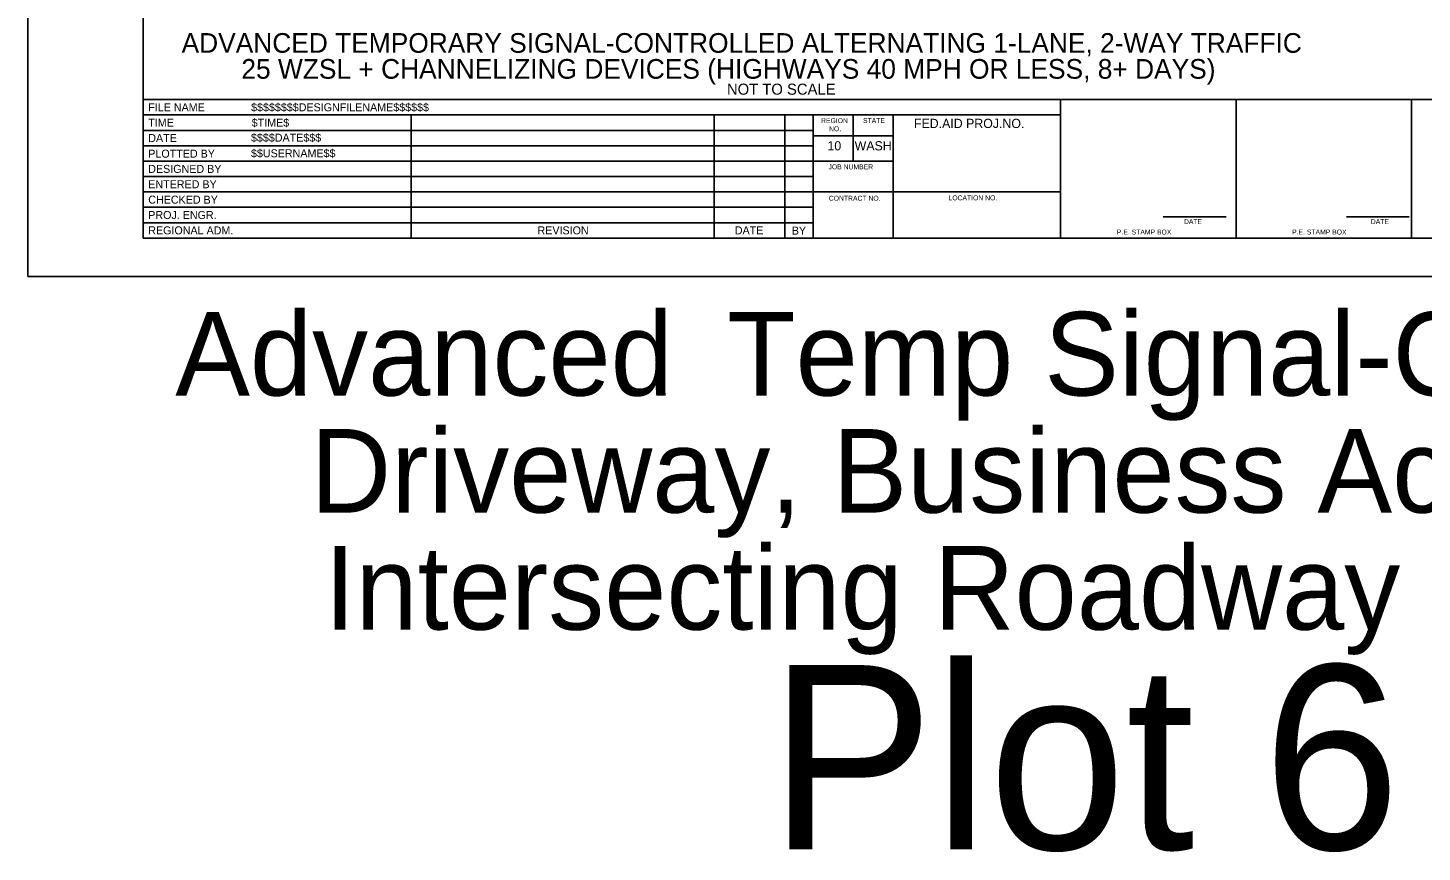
# Model space of a CAD drawing. Extents: x 99982 to 100176, y 99905 to 100011.
# Drawn here: x 100099.06 to 100110.4, y 99995.01 to 100001.71 of the extents above; entities that cross this region are included whole.
import ezdxf

# ---------------------------------------------------------------- set-up
doc = ezdxf.new("R2010")
doc.units = 0
for name, color, linetype in [('SH_DE_DetailHeading1Text', 7, 'Continuous'), ('SH_GI_PlotLimits', 7, 'Continuous'), ('SH_GI_SheetBorder', 7, 'Continuous'), ('SH_GI_SheetLocationText', 7, 'Continuous'), ('SH_GI_SheetTextInCells', 7, 'Continuous'), ('SH_GI_TitleBlockText', 7, 'Continuous')]:
    doc.layers.add(name, color=color, linetype=linetype)

msp = doc.modelspace()

# ---------------------------------------------------------------- linework, layer by layer
at = {"layer": 'SH_GI_PlotLimits'}
msp.add_lwpolyline([(100099.062, 99999.687), (100116.062, 99999.687), (100116.062, 100010.687), (100099.062, 100010.687)], close=True, dxfattribs=at)
at = {"layer": 'SH_GI_SheetBorder'}
for p, q in [((100100, 100010.375), (100100, 100000)), ((100100, 100001.126), (100115.75, 100001.126)), ((100107.457, 100000), (100107.457, 100001.126)), ((100108.883, 100000), (100108.883, 100001.126)), ((100110.309, 100001.126), (100110.309, 100000)), ((100100, 100001.001), (100107.457, 100001.001)), ((100102.179, 100001.001), (100102.179, 100000)), ((100104.641, 100001.001), (100104.641, 100000)), ((100105.216, 100001.001), (100105.216, 100000)), ((100105.445, 100001.001), (100105.445, 100000)), ((100105.772, 100000.625), (100105.772, 100001.001)), ((100106.096, 100000), (100106.096, 100001.001)), ((100100, 100000.876), (100102.182, 100000.876)), ((100102.182, 100000.876), (100105.447, 100000.876)), ((100106.096, 100000.831), (100105.447, 100000.831)), ((100100, 100000.751), (100102.182, 100000.751)), ((100102.182, 100000.751), (100105.447, 100000.751)), ((100100, 100000.625), (100105.447, 100000.625)), ((100106.096, 100000.625), (100105.447, 100000.625)), ((100100, 100000.5), (100105.447, 100000.5)), ((100100, 100000.375), (100105.447, 100000.375)), ((100107.457, 100000.375), (100105.447, 100000.375)), ((100100, 100000.25), (100105.447, 100000.25)), ((100100, 100000.125), (100105.447, 100000.125)), ((100108.29, 100000.173), (100108.802, 100000.173)), ((100109.78, 100000.173), (100110.291, 100000.173)), ((100100, 100000), (100115.75, 100000))]:
    msp.add_line(p, q, dxfattribs=at)

# ---------------------------------------------------------------- texts
at = {"layer": 'SH_DE_DetailHeading1Text'}
for s, height, p in [('ADVANCED TEMPORARY SIGNAL-CONTROLLED ALTERNATING 1-LANE, 2-WAY TRAFFIC', 0.16, (100100.312, 100001.507)), ('25 WZSL + CHANNELIZING DEVICES (HIGHWAYS 40 MPH OR LESS, 8+ DAYS)', 0.16, (100100.798, 100001.296)), ('NOT TO SCALE', 0.09, (100104.745, 100001.166))]:
    msp.add_text(s, height=height, rotation=360, dxfattribs=at).set_placement(p)
at = {"layer": 'SH_GI_SheetLocationText'}
for s, height, p in [('Advanced', 0.68, (100100.261, 99998.719)), (' Temp Signal-Controlled', 0.68, (100104.495, 99998.719)), ('Driveway, Business Access, &', 0.68, (100101.359, 99997.767)), ('Intersecting Roadway Details', 0.68, (100101.473, 99996.815)), ('Plot 6', 1.5, (100105.088, 99995.027))]:
    msp.add_text(s, height=height, dxfattribs=at).set_placement(p)
at = {"layer": 'SH_GI_SheetTextInCells'}
for s, height, p in [('FILE NAME', 0.0651, (100100.041, 100001.031)), ('TIME', 0.0651, (100100.041, 100000.906)), ('REGION', 0.04, (100105.51, 100000.935)), ('NO.', 0.04, (100105.575, 100000.869)), ('STATE', 0.04, (100105.851, 100000.936)), ('FED.AID PROJ.NO.', 0.07506, (100106.265, 100000.895)), ('DATE', 0.0651, (100100.041, 100000.781)), ('10', 0.0751, (100105.562, 100000.713)), ('WASH', 0.0751, (100105.783, 100000.713)), ('PLOTTED BY', 0.0651, (100100.041, 100000.654)), ('DESIGNED BY', 0.06505, (100100.041, 100000.53)), ('JOB NUMBER', 0.04, (100105.571, 100000.559)), ('ENTERED BY', 0.0651, (100100.041, 100000.405)), ('CHECKED BY', 0.0651, (100100.041, 100000.28)), ('CONTRACT NO.', 0.04003, (100105.573, 100000.304)), ('LOCATION NO.', 0.04003, (100106.546, 100000.307)), ('PROJ. ENGR.', 0.06505, (100100.041, 100000.155)), ('REGIONAL ADM.', 0.06505, (100100.041, 100000.03)), ('REVISION', 0.0651, (100103.205, 100000.03)), ('DATE', 0.0651, (100104.809, 100000.03)), ('BY', 0.0651, (100105.272, 100000.028)), ('DATE', 0.04, (100108.46, 100000.114)), ('DATE', 0.04, (100109.979, 100000.114)), ('P.E. STAMP BOX', 0.04003, (100107.915, 100000.029)), ('P.E. STAMP BOX', 0.04003, (100109.339, 100000.029))]:
    msp.add_text(s, height=height, dxfattribs=at).set_placement(p)
at = {"layer": 'SH_GI_TitleBlockText'}
for s, height, p in [('$$$$$$$$DESIGNFILENAME$$$$$$', 0.06505, (100100.877, 100001.031)), ('$TIME$', 0.0651, (100100.882, 100000.906)), ('$$$$DATE$$$', 0.06505, (100100.876, 100000.784)), ('$$USERNAME$$', 0.06505, (100100.876, 100000.657))]:
    msp.add_text(s, height=height, dxfattribs=at).set_placement(p)

doc.saveas('drawing.dxf')
